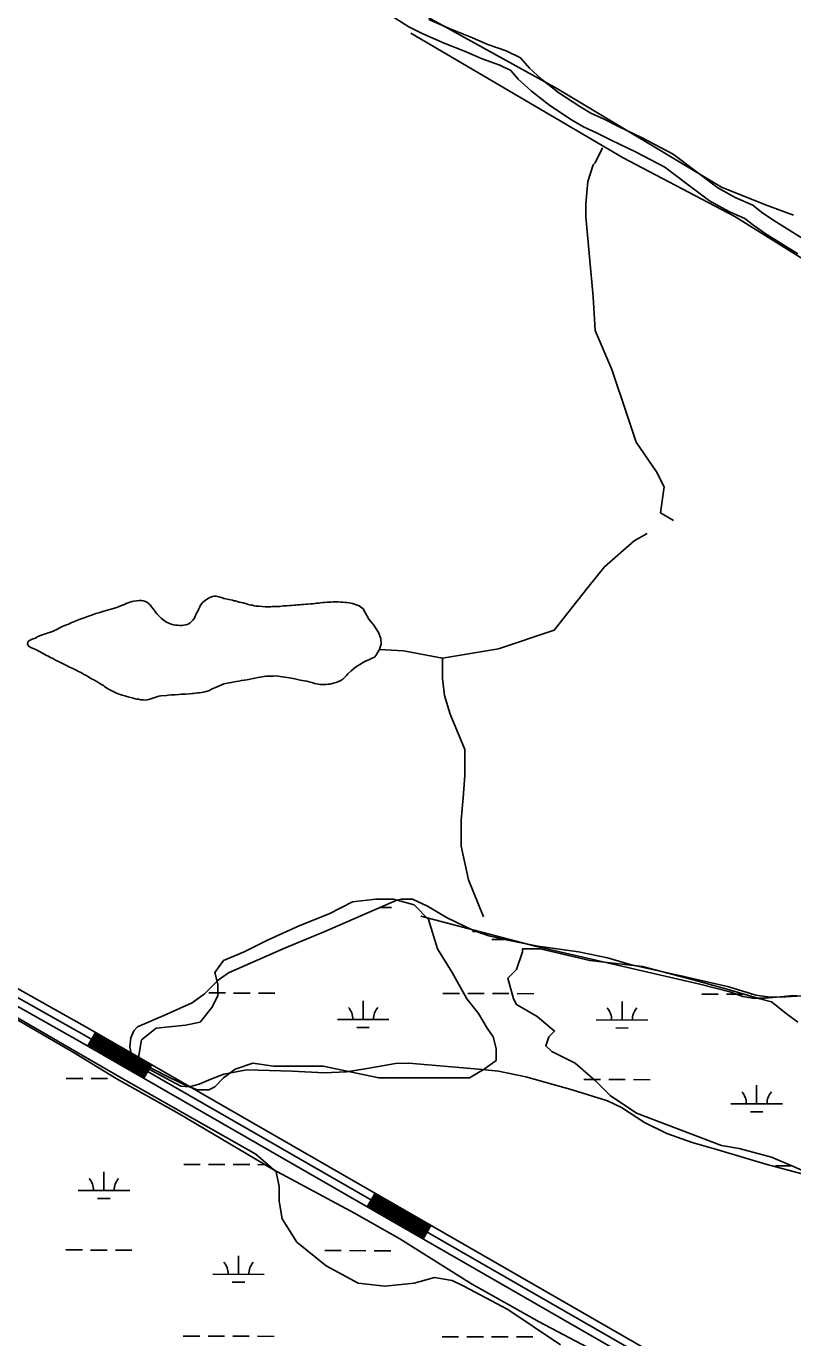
# Model space of a CAD drawing. Extents: x 3180038 to 3217926, y 922069 to 947485.
# Drawn here: x 3209808 to 3211294, y 942264 to 944806 of the extents above; entities that cross this region are included whole.
import ezdxf

# ---------------------------------------------------------------- set-up
doc = ezdxf.new("R2010")
doc.units = 0
for name, color, linetype in [('V-ROAD-CNTR', 7, 'Continuous'), ('V-SITE-VEGE', 7, 'Continuous'), ('V-TOPO-SHOR', 7, 'Continuous'), ('V-WETL-SWMP', 7, 'Continuous')]:
    doc.layers.add(name, color=color, linetype=linetype)

msp = doc.modelspace()

# ---------------------------------------------------------------- linework, layer by layer
at = {"layer": 'V-ROAD-CNTR'}
for p, q in [((3209942.5, 942855.5), (3209927.6, 942829.5)), ((3210050.9, 942793.2), (3210035.9, 942767.2)), ((3210484.4, 942544), (3210469.4, 942518)), ((3210592.7, 942481.7), (3210577.8, 942455.7))]:
    msp.add_line(p, q, dxfattribs=at)
for points in [[(3211304.4, 944365), (3211241.1, 944404.2), (3211216.1, 944421.8), (3211201.5, 944433.1), (3211170.5, 944446.7), (3211133, 944467.5), (3211089, 944500.3), (3211046.2, 944532.9), (3210989.3, 944562.7), (3210943.5, 944584.6), (3210915.4, 944598.8), (3210888.8, 944611.1), (3210865.5, 944624.8), (3210823.4, 944652.5), (3210787.5, 944680.3), (3210762.2, 944703.5), (3210747.6, 944720.3), (3210726.7, 944730.6), (3210692.3, 944742.9), (3210657.8, 944757.4), (3210618.5, 944773.4), (3210575.9, 944791.7), (3210549.7, 944805.1), (3210513, 944827.8)], [(3211319.8, 944390.7), (3211257.7, 944429.2), (3211234, 944445.9), (3211216.9, 944459.1), (3211183.8, 944473.6), (3211149.3, 944492.7), (3211107.1, 944524.2), (3211062.3, 944558.3), (3211002.7, 944589.6), (3210956.7, 944611.5), (3210928.5, 944625.8), (3210902.8, 944637.7), (3210881.3, 944650.3), (3210840.9, 944676.9), (3210806.9, 944703.3), (3210783.8, 944724.4), (3210766.3, 944744.6), (3210738.4, 944758.3), (3210703.2, 944770.9), (3210669.2, 944785.2), (3210630.1, 944801.1), (3210588.6, 944818.8)], [(3209389.3, 943166.7), (3209926.9, 942864.5), (3211036.1, 942226.8)], [(3211028.6, 942213.8), (3209919.5, 942851.4), (3209381.8, 943153.7)], [(3209549.6, 943042.2), (3209912.1, 942838.4), (3211021.2, 942200.8)], [(3209929.1, 942832.1), (3210037.4, 942769.8)], [(3209930.6, 942834.7), (3210038.9, 942772.4)], [(3209932.1, 942837.3), (3210040.4, 942775)], [(3209933.6, 942839.9), (3210041.9, 942777.6)], [(3209935.1, 942842.5), (3210043.4, 942780.2)], [(3209936.5, 942845.1), (3210044.9, 942782.8)], [(3209938, 942847.7), (3210046.4, 942785.4)], [(3209939.5, 942850.3), (3210047.9, 942788)], [(3209941, 942852.9), (3210049.4, 942790.6)], [(3210475.4, 942528.4), (3210583.8, 942466.1)], [(3210476.9, 942531), (3210585.2, 942468.7)], [(3210478.4, 942533.6), (3210586.7, 942471.3)], [(3210479.9, 942536.2), (3210588.2, 942473.9)], [(3210481.4, 942538.8), (3210589.7, 942476.5)], [(3210482.9, 942541.4), (3210591.2, 942479.1)], [(3210470.9, 942520.6), (3210579.3, 942458.3)], [(3210472.4, 942523.2), (3210580.8, 942460.9)], [(3210473.9, 942525.8), (3210582.3, 942463.5)]]:
    msp.add_lwpolyline(points, dxfattribs=at)
at = {"layer": 'V-SITE-VEGE'}
for p, q in [((3210838.3, 944684.5), (3210298.6, 944983)), ((3211156.5, 944494.1), (3210838.3, 944684.5)), ((3211241.7, 944460), (3211156.5, 944494.1)), ((3211295.7, 944440.1), (3211241.7, 944460)), ((3209531.7, 943034.7), (3209991.9, 942767.5)), ((3209991.9, 942767.5), (3210253.2, 942619.7)), ((3210253.2, 942619.7), (3210293, 942585.6)), ((3210293, 942585.6), (3210298.6, 942557.2)), ((3210298.6, 942557.2), (3210298.6, 942528.8)), ((3210298.6, 942528.8), (3210304.3, 942494.7)), ((3210304.3, 942494.7), (3210332.7, 942449.2)), ((3210332.7, 942449.2), (3210389.5, 942403.7)), ((3210389.5, 942403.7), (3210452, 942369.6)), ((3210560, 942369.6), (3210599.7, 942381)), ((3210599.7, 942381), (3210633.8, 942375.3)), ((3210633.8, 942375.3), (3210656.5, 942363.9)), ((3210452, 942369.6), (3210503.2, 942363.9)), ((3210503.2, 942363.9), (3210560, 942369.6)), ((3210656.5, 942363.9), (3210741.8, 942318.5)), ((3210741.8, 942318.5), (3210844, 942250.3))]:
    msp.add_line(p, q, dxfattribs=at)
msp.add_lwpolyline([(3210383.9, 942790.3), (3210287.3, 942790.3), (3210247.5, 942795.9), (3210213.4, 942784.6), (3210190.7, 942767.5), (3210173.6, 942750.5), (3210162.3, 942744.8), (3210139.6, 942744.8), (3210111.2, 942756.2), (3210077.1, 942773.2), (3210043, 942790.3), (3210025.9, 942807.3), (3210031.6, 942841.4), (3210060, 942864.2), (3210116.8, 942869.8), (3210145.2, 942875.5), (3210168, 942903.9), (3210179.3, 942926.7), (3210179.3, 942949.4), (3210173.6, 942972.2), (3210190.7, 942994.9), (3210230.5, 943011.9), (3210275.9, 943034.7), (3210338.4, 943063.1), (3210395.2, 943085.8), (3210440.7, 943108.6), (3210486.1, 943114.3), (3210520.2, 943114.3), (3210560, 943102.9), (3210588.4, 943074.5), (3210605.4, 943017.6), (3210633.8, 942972.2), (3210662.2, 942921), (3210685, 942892.6), (3210702, 942864.2), (3210713.4, 942847.1), (3210719, 942824.4), (3210719, 942801.6), (3210696.3, 942784.6), (3210667.9, 942767.5), (3210639.5, 942767.5), (3210599.7, 942767.5), (3210554.3, 942767.5), (3210520.2, 942767.5), (3210491.8, 942767.5)], close=True, dxfattribs=at)
msp.add_lwpolyline([(3211344, 942574.3), (3211292.8, 942597), (3211253.1, 942614), (3211190.6, 942631.1), (3211156.5, 942636.8), (3210991.7, 942699.3), (3210940.6, 942733.4), (3210912.2, 942761.8), (3210872.4, 942795.9), (3210827, 942818.7), (3210815.6, 942830), (3210821.3, 942847.1), (3210832.7, 942858.5), (3210798.6, 942886.9), (3210758.8, 942909.6), (3210753.1, 942921), (3210741.8, 942960.8), (3210758.8, 942977.8), (3210770.2, 943011.9), (3210770.2, 943017.6), (3210804.3, 943017.6), (3210900.8, 942994.9), (3211003.1, 942983.5), (3211111, 942955.1), (3211173.5, 942938), (3211230.3, 942921), (3211253.1, 942915.3), (3211281.5, 942892.6), (3211304.2, 942875.5)], dxfattribs=at)
at = {"layer": 'V-TOPO-SHOR'}
for points in [[(3212470.4, 943671.9), (3212205.2, 943830.7), (3211671, 944144.6), (3211535.7, 944218.6), (3211440.1, 944276.4), (3211182, 944437), (3210965.5, 944550.7), (3210554.1, 944792.5)], [(3211062.9, 943848.3), (3211037.7, 943862.7), (3211044.9, 943913.2), (3211030.4, 943942.1), (3210990.7, 943999.8), (3210972.7, 944054), (3210943.8, 944140.6), (3210911.4, 944216.4), (3210907.7, 944281.3), (3210893.3, 944436.5), (3210893.3, 944461.8), (3210896.9, 944505.1), (3210907.7, 944537.6), (3210911.4, 944541.2), (3210925.8, 944570.1)], [(3210615.4, 943581.2), (3210723.7, 943599.2), (3210832, 943635.3), (3210896.9, 943718.3), (3210929.4, 943758), (3210987.1, 943808.6), (3211012.4, 943823)], [(3210039.2, 943691.2), (3210042.1, 943689.6), (3210045.1, 943687.4), (3210048.1, 943684.8), (3210051.3, 943680.9), (3210054.5, 943676.5), (3210058.1, 943671.6), (3210061.5, 943667.3), (3210065.1, 943663.2), (3210070, 943658.5), (3210073.9, 943655.5), (3210078.2, 943652.4), (3210081.2, 943650.4), (3210084.4, 943648.7), (3210088.8, 943647), (3210093.5, 943646.1), (3210097.8, 943645.4), (3210101.2, 943645.1), (3210106, 943644.8), (3210109.6, 943644.6), (3210113.5, 943644.9), (3210117.4, 943645.5), (3210121.8, 943647), (3210126.2, 943649.9), (3210129.1, 943652.7), (3210131.1, 943655.1), (3210134.1, 943659), (3210135.9, 943662.5), (3210137.2, 943665.2), (3210139.2, 943669.4), (3210140.6, 943672.1), (3210142.4, 943675.8), (3210144.6, 943680.8), (3210146.1, 943683.8), (3210148.4, 943687.2), (3210150.3, 943689.6), (3210154.8, 943693.2), (3210159.5, 943696.4), (3210164.2, 943698.8), (3210169.1, 943700.6), (3210172.7, 943701.4), (3210176.5, 943701.2), (3210181.7, 943699.8), (3210188.6, 943697.9), (3210191.5, 943697.1), (3210195.2, 943696.2), (3210201, 943695), (3210207.8, 943693.4), (3210210.7, 943692.6), (3210213.7, 943692), (3210216.8, 943691.2), (3210221.1, 943690), (3210228.6, 943688.3), (3210235.1, 943686.4), (3210238.2, 943685.5), (3210243.7, 943684.2), (3210246.9, 943683.6), (3210250.3, 943682.9), (3210253.7, 943682.2), (3210258.8, 943681.8), (3210265.6, 943681.1), (3210271.4, 943680.7), (3210276, 943680.6), (3210281.5, 943680.9), (3210285.7, 943681), (3210292.6, 943681.2), (3210299.6, 943681.6), (3210307, 943682.3), (3210310.4, 943682.4), (3210313.6, 943682.6), (3210318.8, 943683.1), (3210322.2, 943683.3), (3210327.6, 943683.7), (3210331, 943684), (3210334.4, 943684.4), (3210337.9, 943684.7), (3210342.8, 943685.1), (3210346, 943685.4), (3210351, 943685.7), (3210354.3, 943686.1), (3210359.6, 943686.3), (3210363, 943686.6), (3210367.7, 943687.3), (3210370.8, 943687.8), (3210375.8, 943688), (3210378.9, 943688.3), (3210383.5, 943688.9), (3210386.6, 943689.2), (3210391.5, 943689.6), (3210399.1, 943690), (3210403, 943690.2), (3210408.8, 943690.5), (3210412.7, 943690.2), (3210418.3, 943689.8), (3210421.9, 943689.6), (3210427, 943689.2), (3210430.1, 943688.8), (3210434.1, 943688.3), (3210440.7, 943687.2), (3210440.9, 943687.2)], [(3209994.3, 943509.6), (3209990.1, 943510.8), (3209986.6, 943511.8), (3209981.9, 943513.7), (3209977.8, 943516), (3209974.2, 943517.8), (3209969.9, 943520.1), (3209965.7, 943522.3), (3209962.5, 943524.3), (3209960, 943526.1), (3209957.6, 943527.9), (3209953.9, 943530.2), (3209951, 943532.1), (3209946.7, 943534.5), (3209943.6, 943536.4), (3209939, 943539), (3209935.9, 943540.8), (3209931.5, 943543.2), (3209928.6, 943544.8), (3209924.2, 943547.3), (3209921.5, 943548.8), (3209917.7, 943551), (3209915.1, 943552.6), (3209912.4, 943554.1), (3209909.5, 943555.6), (3209905, 943557.9), (3209902.3, 943559.4), (3209898.4, 943561.3), (3209892.3, 943564), (3209887.4, 943566.3), (3209882.5, 943568.6), (3209877.1, 943571.3), (3209872.1, 943573.9), (3209869.2, 943575.4), (3209864.9, 943577.6), (3209861.2, 943579.6), (3209854.1, 943583.3), (3209851.1, 943584.8), (3209847.7, 943586.4), (3209844, 943588.4), (3209841, 943590.1), (3209838.1, 943591.6), (3209835.2, 943593.2), (3209831.4, 943595.4), (3209828.3, 943597.1), (3209824.8, 943598.7), (3209817.1, 943602.1), (3209813.6, 943603.7), (3209810.7, 943607.5), (3209810.9, 943612.2), (3209813.4, 943615.1), (3209816.8, 943616.9), (3209820.9, 943618.7), (3209823.8, 943619.6), (3209827.9, 943621.5), (3209830.8, 943622.9), (3209835.5, 943625.2), (3209839.6, 943626.5), (3209843, 943627.5), (3209847.1, 943628.8), (3209850.8, 943630), (3209854.9, 943631.4), (3209858.8, 943633), (3209862.7, 943634.5), (3209865.9, 943636.1), (3209876.5, 943641.6), (3209883, 943644.3), (3209885.9, 943645.5), (3209890.5, 943647.4), (3209893.4, 943648.8), (3209898.3, 943651), (3209901.7, 943652.4), (3209907.4, 943654.6), (3209914.7, 943657.5), (3209918.5, 943658.8), (3209927.4, 943661.7), (3209931, 943663.3), (3209936.5, 943665.4), (3209942.8, 943667.8), (3209945.9, 943668.5), (3209950.8, 943669.9), (3209956.5, 943671.6), (3209962.8, 943673.3), (3209965.7, 943674.1), (3209969.9, 943675.3), (3209972.9, 943676.2), (3209976.8, 943677.6), (3209983.6, 943679.6), (3209989.4, 943681.9), (3209994.6, 943684.1), (3209998.5, 943685.4), (3210002.1, 943686.9), (3210005.8, 943688.3), (3210009.1, 943689.6), (3210013.8, 943691), (3210016.9, 943691.6), (3210021.6, 943692.3), (3210026.8, 943692.7), (3210031.8, 943692.8), (3210035, 943692.6), (3210039.2, 943691.2)], [(3210440.9, 943687.2), (3210453.6, 943682.5), (3210461.1, 943676.6), (3210466, 943668.4), (3210472.6, 943656.9), (3210481.8, 943644.9), (3210491.3, 943630.7), (3210495.6, 943619), (3210496.5, 943608.8), (3210492.9, 943598.1), (3210488.8, 943590.7), (3210486.3, 943586.7), (3210483.5, 943583.3), (3210480.1, 943581.8), (3210473.6, 943578.8), (3210470.6, 943577.5), (3210465.9, 943575.2), (3210459.9, 943572.4), (3210446.8, 943563.7), (3210438.3, 943556.7), (3210431.9, 943550.6), (3210428.8, 943547.3), (3210424.5, 943542.8), (3210421.9, 943540.4), (3210418.2, 943537.8), (3210413.8, 943535.7), (3210409.1, 943533.8), (3210403.9, 943532.5), (3210396.9, 943531.1), (3210393.7, 943530.7), (3210389.1, 943530.1), (3210386, 943530), (3210381.4, 943529.9), (3210378, 943530.1), (3210371.7, 943531.2), (3210367.2, 943532.4), (3210364.3, 943533.2), (3210356.9, 943535.3), (3210352.5, 943536.3), (3210339.5, 943538.8), (3210329, 943541.2), (3210318.4, 943542.8), (3210305.1, 943544.8), (3210291.9, 943546.7), (3210286.7, 943546.6), (3210279.6, 943546.4), (3210272.7, 943546), (3210269.6, 943545.6), (3210264.9, 943544.9), (3210261.8, 943544.4), (3210257.4, 943543.7), (3210251.1, 943542.3), (3210239.1, 943539.9), (3210235.6, 943539.3), (3210230.9, 943538.6), (3210225.4, 943537.9), (3210220.3, 943536.8), (3210215.5, 943536.1), (3210211.1, 943535.2), (3210205.9, 943534.3), (3210201.9, 943533.4), (3210198.6, 943532.8), (3210191.3, 943531.2), (3210189.9, 943530.8), (3210179.3, 943526.4), (3210167.2, 943520.8), (3210163.3, 943518.6), (3210158.9, 943517), (3210154.2, 943516.1), (3210151.3, 943515.4), (3210148.2, 943514.8), (3210143.7, 943514.2), (3210140.2, 943513.7), (3210132.7, 943512.7), (3210129.6, 943512.4), (3210124.9, 943512.2), (3210117.2, 943511.7), (3210113.8, 943511.5), (3210109.1, 943511.1), (3210104.1, 943510.7), (3210096.6, 943510.2), (3210093.4, 943510.1), (3210089, 943510), (3210083.7, 943509.4), (3210079.8, 943509), (3210069.3, 943508.2), (3210064.9, 943507.6), (3210049.8, 943502.1), (3210045.7, 943501.1), (3210042.5, 943500.5), (3210039.1, 943500), (3210034.6, 943500.3), (3210030.5, 943500.7), (3210025.9, 943501.4), (3210022.6, 943501.9), (3210019.6, 943502.6), (3210013.6, 943504), (3210007.7, 943505.8), (3210003, 943507.2), (3209999.5, 943508.2), (3209994.3, 943509.6)], [(3210694.8, 943079.6), (3210665.9, 943151.7), (3210651.5, 943216.7), (3210651.5, 943267.2), (3210655.1, 943310.5), (3210658.7, 943353.8), (3210658.7, 943404.4), (3210629.9, 943472.9), (3210619, 943509), (3210615.4, 943541.5), (3210615.4, 943581.2), (3210539.6, 943595.6), (3210492.9, 943598.1)], [(3211798.3, 942620.8), (3211713.4, 942673.1), (3211617.8, 942730.8), (3211543.8, 942785), (3211502.3, 942821.1), (3211491.5, 942833.7), (3211460.8, 942860.8), (3211448.2, 942871.6), (3211422.9, 942893.2), (3211404.9, 942904.1), (3211392.2, 942909.5), (3211377.8, 942913.1), (3211358, 942920.3), (3211320.1, 942925.7), (3211294.8, 942927.5), (3211276.8, 942925.7), (3211240.7, 942922.1), (3211217.2, 942922.1), (3211197.4, 942925.7), (3211172.1, 942934.7), (3211114.4, 942949.2), (3210795, 943023.2), (3210573, 943080.9)]]:
    msp.add_lwpolyline(points, dxfattribs=at)
at = {"layer": 'V-WETL-SWMP'}
for p, q in [((3210494.8, 943098.1), (3210516.4, 943098)), ((3210673.2, 943051.3), (3210682, 943051.2)), ((3210711.1, 943035.7), (3210735.1, 943035.7)), ((3210162.2, 942932.3), (3210194.2, 942932.3)), ((3210210.2, 942932.2), (3210242.2, 942932.2)), ((3210258.2, 942932.1), (3210290.2, 942932.1)), ((3210461.4, 942880.9), (3210461.4, 942916.9)), ((3210616.1, 942931.3), (3210648.1, 942931.2)), ((3210664.1, 942931.2), (3210696.1, 942931.1)), ((3210712.1, 942931.1), (3210744.1, 942931)), ((3210760.1, 942931), (3210792.1, 942930.9)), ((3210963.3, 942879.8), (3210963.3, 942915.8)), ((3211118, 942930.2), (3211150, 942930.1)), ((3211166, 942930.1), (3211198, 942930)), ((3211214, 942930), (3211216.2, 942930)), ((3210411.4, 942881), (3210511.4, 942880.8)), ((3210449.3, 942865.5), (3210473.3, 942865.5)), ((3210913.3, 942879.9), (3211013.3, 942879.7)), ((3210951.2, 942864.4), (3210975.2, 942864.3)), ((3209885.7, 942766.8), (3209917.7, 942766.7)), ((3209933.7, 942766.7), (3209965.7, 942766.6)), ((3209981.7, 942766.6), (3209982.3, 942766.6)), ((3210889.6, 942764.5), (3210921.6, 942764.5)), ((3210937.6, 942764.4), (3210969.6, 942764.4)), ((3210985.6, 942764.3), (3211017.6, 942764.2)), ((3211224.3, 942717.4), (3211224.4, 942753.4)), ((3211174.3, 942717.5), (3211274.3, 942717.2)), ((3211212.3, 942702), (3211236.3, 942701.9)), ((3209958.7, 942549.4), (3209958.7, 942585.4)), ((3210113.4, 942599.8), (3210145.4, 942599.7)), ((3210161.4, 942599.7), (3210193.4, 942599.6)), ((3210209.4, 942599.6), (3210241.4, 942599.5)), ((3210257.4, 942599.5), (3210270.9, 942599.4)), ((3211261.2, 942597.2), (3211293.2, 942597.1)), ((3209908.7, 942549.5), (3210008.7, 942549.3)), ((3209946.6, 942534), (3209970.6, 942533.9)), ((3209885, 942434.1), (3209917, 942434.1)), ((3209933, 942434), (3209965, 942434)), ((3209981, 942433.9), (3210013, 942433.8)), ((3210386.9, 942433), (3210418.9, 942432.9)), ((3210434.9, 942432.9), (3210466.9, 942432.8)), ((3210482.9, 942432.8), (3210514.9, 942432.7)), ((3210219.7, 942387), (3210219.8, 942423)), ((3210169.7, 942387.1), (3210269.7, 942386.8)), ((3210207.7, 942371.5), (3210231.7, 942371.5)), ((3210112.6, 942267.1), (3210144.6, 942267)), ((3210160.6, 942267), (3210192.6, 942266.9)), ((3210208.6, 942266.9), (3210240.6, 942266.8)), ((3210256.6, 942266.8), (3210288.6, 942266.7)), ((3210614.5, 942266), (3210646.5, 942265.9)), ((3210662.5, 942265.9), (3210694.5, 942265.8)), ((3210710.5, 942265.8), (3210742.5, 942265.7)), ((3210758.5, 942265.7), (3210790.5, 942265.6))]:
    msp.add_line(p, q, dxfattribs=at)
for points in [[(3211314.4, 942581.1), (3211241.9, 942600.7), (3211149.3, 942628.3), (3211099.6, 942642.6), (3211050.5, 942659.9), (3211006.7, 942681.5), (3210962.1, 942710.4), (3210935, 942723.3), (3210866.4, 942744.8), (3210776.9, 942770), (3210723.8, 942780.9), (3210684.8, 942784.4), (3210550.1, 942796.5), (3210523.8, 942795.4), (3210468.9, 942785.9), (3210429.1, 942779.5), (3210385.9, 942777.7), (3210323.6, 942781), (3210235.6, 942783), (3210191.4, 942775), (3210166, 942765), (3210143.4, 942755.3), (3210124.1, 942750.5), (3210107.7, 942751.9), (3210024.8, 942796), (3210012.6, 942807.6), (3210009.2, 942827.6), (3210010.7, 942845.2), (3210016.7, 942858.6), (3210024.1, 942866.7), (3210074.7, 942888.6), (3210129.8, 942913.4), (3210153.5, 942930.4), (3210180.2, 942957.3), (3210200, 942971.6), (3210307.6, 943018.6), (3210387.3, 943051.4), (3210526.8, 943112), (3210535.5, 943114.3), (3210556.9, 943113.9), (3210586.1, 943100.3), (3210624.1, 943077.8), (3210675.3, 943053.6), (3210704.8, 943043.1), (3210741.8, 943034.6), (3210800.4, 943023.1), (3210878.8, 943012.1), (3210935, 943000.4), (3210979.2, 942987.7), (3211083.2, 942964.5), (3211170.3, 942944.4), (3211222.6, 942928), (3211246.2, 942924.5), (3211270.5, 942924.1), (3211291, 942925.5), (3211312.2, 942926.4)], [(3209765.6, 942894.8), (3209900.8, 942816.1), (3209982.5, 942766.5), (3210104.7, 942697.7), (3210287, 942589.9), (3210444.8, 942505.7), (3210532.2, 942456), (3210671.2, 942368.5), (3210802.6, 942295), (3210897.1, 942245.2), (3210982, 942197.4), (3211061.8, 942148.5), (3211143.2, 942106.8), (3211174.6, 942089.8), (3211196.5, 942071.7), (3211214.2, 942069.3), (3211228.8, 942063.6)]]:
    msp.add_lwpolyline(points, dxfattribs=at)
for centre, start, end in [((3210406.1, 942881.5), 359.099, 40.6427), ((3210516.6, 942881.3), 139.099, 180.6426), ((3210908, 942880.4), 359.099, 40.6427), ((3211018.5, 942880.1), 139.099, 180.6426), ((3211169.1, 942718), 359.099, 40.6427), ((3211279.6, 942717.7), 139.099, 180.6426), ((3209903.4, 942550), 359.099, 40.6427), ((3210013.9, 942549.8), 139.099, 180.6427), ((3210164.5, 942387.6), 359.099, 40.6427), ((3210275, 942387.3), 139.099, 180.6427)]:
    msp.add_arc(centre, 35.2, start, end, dxfattribs=at)

doc.saveas('drawing.dxf')
